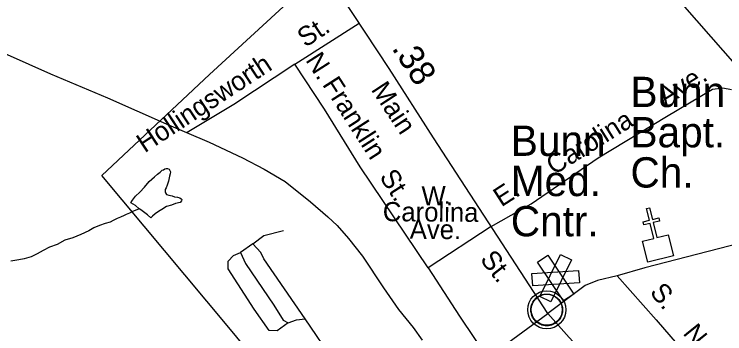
# Model space of a CAD drawing. Extents: x 2126262 to 2293712, y 749403 to 919119.
# Drawn here: x 2218214 to 2221728, y 805350 to 806933 of the extents above; entities that cross this region are included whole.
import ezdxf

# ---------------------------------------------------------------- set-up
doc = ezdxf.new("R2010")
doc.units = 0
for name, color, linetype in [('Exist Boundary Political City Limit New', 7, 'Continuous'), ('Exist Civil Demographics Community CELL', 7, 'Continuous'), ('Exist Cultural Church CELL', 7, 'Continuous'), ('Exist Cultural Church Label', 7, 'Continuous'), ('Exist Cultural Hospital CELL', 7, 'Continuous'), ('Exist Cultural Hospital Label', 7, 'Continuous'), ('Exist Hydrographic Misc Water Feature', 7, 'Continuous'), ('Exist Railroad Mainline', 7, 'Continuous'), ('Exist Road Non-System Type 51', 7, 'Continuous'), ('Exist Road Non-System Type 51 Label', 7, 'Continuous'), ('Exist Road Primary NC Attributed', 7, 'Continuous'), ('Exist Road Primary NC Label', 7, 'Continuous'), ('Exist Road Primary NC Service Mileage Hundredths English Label', 7, 'Continuous'), ('Exist Road Secondary Type 51 Attributed', 7, 'Continuous'), ('Map Preparation Boundary City Limit Buffer Line', 7, 'Continuous')]:
    doc.layers.add(name, color=color, linetype=linetype)

msp = doc.modelspace()

# ---------------------------------------------------------------- linework, layer by layer
at = {"layer": 'Exist Boundary Political City Limit New'}
for points in [[(2221957.5, 802245), (2221339.2, 802726.8), (2220639.2, 803251.2), (2220163.2, 803191.1), (2219506.2, 803093.1), (2220026.8, 803449.3), (2220247.8, 803571), (2220292.2, 803643.7), (2220111.5, 803927.4), (2219629.2, 804675.5), (2219698, 804675.5), (2219839.5, 804700.4), (2219267.2, 805391.6), (2218647.5, 806133.4), (2219180, 806633.5), (2219727, 807139.2)], [(2221516.5, 806981.6), (2221859, 806591.2)]]:
    msp.add_lwpolyline(points, dxfattribs=at)
at = {"layer": 'Exist Civil Demographics Community CELL'}
msp.add_lwpolyline([(2220769.7, 805481.6), (2220770.6, 805487.1), (2220772.4, 805493.7), (2220775.3, 805500.9), (2220778.3, 805506.7), (2220781.6, 805512.4), (2220785.4, 805517.5), (2220789.3, 805521.9), (2220793.9, 805526.5), (2220799.4, 805531.1), (2220804.9, 805534.7), (2220809.7, 805537.6), (2220814.8, 805540.1), (2220820.3, 805542.4), (2220825.9, 805544.2), (2220830.2, 805545.3), (2220835.1, 805546.1), (2220839.2, 805546.8), (2220845.6, 805547), (2220850, 805546.9), (2220855.7, 805546.7), (2220860.6, 805546), (2220865.5, 805545), (2220870.5, 805543.6), (2220875.7, 805541.6), (2220882.3, 805538.7), (2220888.6, 805535.2), (2220893.6, 805531.7), (2220898.8, 805527.6), (2220902.1, 805524.5), (2220906.2, 805520.1), (2220910.1, 805515.4), (2220913.2, 805510.8), (2220916.3, 805505.8), (2220918.8, 805500.7), (2220920.8, 805495.7), (2220922.4, 805490.6), (2220923.6, 805486.1), (2220924.7, 805480), (2220925.4, 805475.3), (2220925.6, 805469.3), (2220925.4, 805463.5), (2220924.9, 805457.8), (2220923.9, 805452.3), (2220922.3, 805446.2), (2220920.4, 805440.3), (2220918.1, 805435.3), (2220914.9, 805429.3), (2220911.7, 805424), (2220908.2, 805419.3), (2220904, 805414.5), (2220898.7, 805409.6), (2220893.7, 805405.4), (2220888.7, 805402), (2220884.3, 805399.5), (2220877.5, 805396.3), (2220870.4, 805393.5), (2220864.4, 805392.1), (2220857.8, 805390.8), (2220853.4, 805390.3), (2220848.9, 805390), (2220843.3, 805390), (2220839, 805390.5), (2220833.4, 805391.2), (2220827.5, 805392.5), (2220822.9, 805393.8), (2220817.7, 805395.7), (2220813.1, 805397.7), (2220809.2, 805399.9), (2220802.4, 805404), (2220796.8, 805408.3), (2220791.9, 805412.7), (2220787.5, 805417.6), (2220784.3, 805421.6), (2220781.3, 805425.7), (2220777.2, 805432.8), (2220775.5, 805436.4), (2220773.8, 805440.4), (2220771.2, 805448.6), (2220769.7, 805455.6), (2220769, 805460.8), (2220768.6, 805467.1), (2220768.6, 805471.8), (2220769.1, 805478.3)], close=True, dxfattribs=at)
msp.add_lwpolyline([(2220769.7, 805481.6), (2220770.6, 805487.1), (2220772.4, 805493.7), (2220775.3, 805500.9), (2220778.3, 805506.7), (2220781.6, 805512.4), (2220785.4, 805517.5), (2220789.3, 805521.9), (2220793.9, 805526.5), (2220799.4, 805531.1), (2220804.9, 805534.7), (2220809.7, 805537.6), (2220814.8, 805540.1), (2220820.3, 805542.4), (2220825.9, 805544.2), (2220830.2, 805545.3), (2220835.1, 805546.1), (2220839.2, 805546.8), (2220845.6, 805547), (2220850, 805546.9), (2220855.7, 805546.7), (2220860.6, 805546), (2220865.5, 805545), (2220870.5, 805543.6), (2220875.7, 805541.6), (2220882.3, 805538.7), (2220888.6, 805535.2), (2220893.6, 805531.7), (2220898.8, 805527.6), (2220902.1, 805524.5), (2220906.2, 805520.1), (2220910.1, 805515.4), (2220913.2, 805510.8), (2220916.3, 805505.8), (2220918.8, 805500.7), (2220920.8, 805495.7), (2220922.4, 805490.6), (2220923.6, 805486.1), (2220924.7, 805480), (2220925.4, 805475.3), (2220925.6, 805469.3), (2220925.4, 805463.5), (2220924.9, 805457.8), (2220923.9, 805452.3), (2220922.3, 805446.2), (2220920.4, 805440.3), (2220918.1, 805435.3), (2220914.9, 805429.3), (2220911.7, 805424), (2220908.2, 805419.3), (2220904, 805414.5), (2220898.7, 805409.6), (2220893.7, 805405.4), (2220888.7, 805402), (2220884.3, 805399.5), (2220877.5, 805396.3), (2220870.4, 805393.5), (2220864.4, 805392.1), (2220857.8, 805390.8), (2220853.4, 805390.3), (2220848.9, 805390), (2220843.3, 805390), (2220839, 805390.5), (2220833.4, 805391.2), (2220827.5, 805392.5), (2220822.9, 805393.8), (2220817.7, 805395.7), (2220813.1, 805397.7), (2220809.2, 805399.9), (2220802.4, 805404), (2220796.8, 805408.3), (2220791.9, 805412.7), (2220787.5, 805417.6), (2220784.3, 805421.6), (2220781.3, 805425.7), (2220777.2, 805432.8), (2220775.5, 805436.4), (2220773.8, 805440.4), (2220771.2, 805448.6), (2220769.7, 805455.6), (2220769, 805460.8), (2220768.6, 805467.1), (2220768.6, 805471.8), (2220769.1, 805478.3)], close=True, dxfattribs=at)
for centre, radius in [((2220847.3, 805469.1), 94.3), ((2220847.3, 805469.1), 94.3), ((2220847, 805469.4), 76.7), ((2220847, 805469.4), 76.7)]:
    msp.add_circle(centre, radius, dxfattribs=at)
at = {"layer": 'Exist Cultural Church CELL'}
msp.add_lwpolyline([(2221321.4, 805809.2), (2221376.6, 805822.9), (2221358.5, 805896.8), (2221327.4, 805889.2), (2221323.6, 805904.7), (2221354.6, 805912.3), (2221340.3, 805970.7), (2221355.8, 805974.5), (2221370.2, 805916.1), (2221401.3, 805923.8), (2221405.1, 805908.3), (2221374, 805900.6), (2221392.2, 805826.7), (2221448.2, 805840.3), (2221473.6, 805737), (2221346.8, 805705.8)], close=True, dxfattribs=at)
at = {"layer": 'Exist Cultural Hospital CELL'}
for points in [[(2220867.3, 805508.9), (2220812.7, 805535.8), (2220915, 805742.9), (2220969.6, 805716)], [(2220980.5, 805546.7), (2220930, 805513), (2220801.8, 805705.1), (2220852.3, 805738.9)], [(2221004.4, 805663.7), (2221008.4, 805603), (2220777.9, 805588.1), (2220773.9, 805648.8)]]:
    msp.add_lwpolyline(points, close=True, dxfattribs=at)
at = {"layer": 'Exist Hydrographic Misc Water Feature'}
for points in [[(2218831.3, 805969.8), (2218813, 805985.7), (2218791.1, 805999.5), (2218798.7, 806011.5), (2218812.8, 806031.6), (2218834.6, 806051.7), (2218858.5, 806075.9), (2218880.3, 806104.1), (2218908, 806128.3), (2218921.9, 806140.3), (2218935.6, 806150.4), (2218945.7, 806160.5), (2218951.6, 806162.5), (2218957.8, 806166.6), (2218965.8, 806168.6), (2218971.7, 806168.6), (2218979.7, 806164.7), (2218985.7, 806152.8), (2218984, 806142.8), (2218982, 806130.8), (2218976.2, 806106.7), (2218970.3, 806086.7), (2218964.6, 806072.7), (2218960.5, 806064.7), (2218960.5, 806052.7), (2218962.5, 806048.7), (2218966.4, 806040.7), (2218978.7, 806036.8), (2218994.7, 806032.9), (2219006.8, 806028.9), (2219020.7, 806027.1), (2219032.8, 806023.1), (2219038.8, 806019.2), (2219042.7, 806015.2), (2219040.8, 806009.2), (2219034.7, 806001.1), (2219010.9, 805995), (2218991, 805986.9), (2218967, 805980.7), (2218943, 805966.5), (2218927.2, 805956.4), (2218911.2, 805944.3), (2218897.5, 805932.2), (2218889.5, 805924.2), (2218873.3, 805940.1), (2218839.3, 805963.8), (2218831.3, 805969.8)], [(2218831.3, 805969.8), (2218811.2, 805961.6), (2218799.3, 805955.6), (2218783.3, 805947.5), (2218767.3, 805941.3), (2218757.5, 805935.3), (2218739.4, 805927.1), (2218723.4, 805921.1), (2218703.5, 805910.9), (2218687.7, 805902.8), (2218663.7, 805896.6), (2218635.7, 805886.5), (2218608, 805874.3), (2218581.9, 805860.1), (2218542.2, 805841.8), (2218504.2, 805825.6), (2218464.2, 805813.3), (2218426.5, 805793.1), (2218388.6, 805778.8), (2218356.8, 805762.6), (2218326.6, 805746.4), (2218296.9, 805732.2), (2218263.1, 805722), (2218237, 805715.8), (2218197.3, 805709.5)]]:
    msp.add_lwpolyline(points, dxfattribs=at)
at = {"layer": 'Exist Railroad Mainline'}
msp.add_lwpolyline([(2217787.6, 806900.2), (2217977.8, 806822.7), (2218178.1, 806733), (2218392.3, 806637.4), (2218674.6, 806518), (2218964.7, 806390.5), (2219177, 806298.9), (2219343.2, 806221.3), (2219449.4, 806165.5), (2219553.5, 806103.8), (2219679.6, 806004), (2219763.9, 805930.1), (2219810, 805886.1), (2219866, 805822.4), (2219936.2, 805734.5), (2220040.6, 805578.6), (2220114.8, 805470.9), (2220187.1, 805381), (2220231.2, 805319.1)], dxfattribs=at)
at = {"layer": 'Exist Road Non-System Type 51'}
msp.add_line((2219393.7, 805796.1), (2219332.3, 805752.8), dxfattribs=at)
for points in [[(2219600.7, 806685.6), (2219919.9, 806888.9)], [(2219600.7, 806685.6), (2219300.2, 806485), (2219069.5, 806346.5)], [(2220260.5, 805677.7), (2219924.6, 806176.3), (2219748.8, 806462.2), (2219600.7, 806685.6)], [(2220573, 805882.1), (2220770, 805993.8), (2221101.5, 806220.9), (2221439.9, 806426.9), (2221667.4, 806562.3), (2221718.7, 806567.6), (2221760.6, 806560.6)], [(2220573, 805882.1), (2220260.5, 805677.7), (2220415.2, 805436.9), (2220560.7, 805222.2)], [(2219393.7, 805796.1), (2219447.4, 805837.3), (2219545.1, 805862.5)], [(2219653.2, 805424.7), (2219448.1, 805722.1), (2219432.8, 805752.8), (2219393.7, 805796.1)], [(2219568.1, 805405.1), (2219513.7, 805364.6), (2219474.6, 805367.4), (2219400.7, 805472.1), (2219270.9, 805671.8), (2219270.9, 805709.6), (2219297.4, 805737.5), (2219332.3, 805752.8)], [(2219332.3, 805752.8), (2219357.4, 805698.4), (2219497, 805491.7), (2219543, 805417.7), (2219568.1, 805405.1)], [(2221195.9, 805637), (2221388.6, 805419.9), (2221555.4, 805226.5)], [(2219568.1, 805405.1), (2219610, 805419.1), (2219653.2, 805424.7)], [(2220005.2, 804926.6), (2219916.3, 805025.9), (2219796.3, 805213.1), (2219653.2, 805424.7)]]:
    msp.add_lwpolyline(points, dxfattribs=at)
at = {"layer": 'Exist Road Primary NC Attributed'}
for points in [[(2220853.1, 805451), (2220287.6, 806321.4), (2220067.9, 806664.2), (2219711.4, 807205.4), (2219600.4, 807354.1), (2219156.7, 807891.8), (2218868.5, 808314.3), (2218798.8, 808494.4), (2218756.9, 808627.1), (2218704.6, 809006.3), (2218668.3, 809257.7), (2218625.7, 809592.1), (2218586.7, 809817), (2218493.9, 810201.7), (2218475.7, 810393.1)], [(2215711.6, 804671.5), (2217765.6, 804763.2), (2219636.1, 804840.7), (2219934, 804901.5), (2220139.2, 804982.5), (2220315.7, 805067), (2220414.6, 805129.6), (2220853.1, 805451)], [(2222224.4, 803918.1), (2222116.8, 804039.3), (2221799.3, 804410.2), (2221642.6, 804574.9), (2221594.4, 804634.3), (2221422.6, 804826.4), (2220958.2, 805331.4), (2220853.1, 805451)]]:
    msp.add_lwpolyline(points, dxfattribs=at)
at = {"layer": 'Exist Road Secondary Type 51 Attributed'}
msp.add_lwpolyline([(2224822.7, 806557.4), (2223862.6, 806328.4), (2222894.8, 806104.2), (2222663.2, 806042.7), (2221957.8, 805838.1), (2221332.6, 805677.5), (2221195.9, 805637), (2221098.2, 805614.7), (2221037.5, 805590.2), (2220853.1, 805451)], dxfattribs=at)
at = {"layer": 'Map Preparation Boundary City Limit Buffer Line'}
for points in [[(2221957.5, 802245), (2221339.2, 802726.8), (2220639.2, 803251.2), (2220163.2, 803191.1), (2219506.2, 803093.1), (2220026.8, 803449.3), (2220247.8, 803571), (2220292.2, 803643.7), (2220111.5, 803927.4), (2219629.2, 804675.5), (2219698, 804675.5), (2219839.5, 804700.4), (2219267.2, 805391.6), (2218647.5, 806133.4), (2219180, 806633.5), (2219727, 807139.2)], [(2221516.5, 806981.6), (2221859, 806591.2)]]:
    msp.add_lwpolyline(points, dxfattribs=at)

# ---------------------------------------------------------------- texts
at = {"layer": 'Exist Cultural Church Label'}
for s, p in [('Bunn', (2221261.3, 806472.9)), ('Bapt. ', (2221261.3, 806273.6)), ('Ch.', (2221261.3, 806074.4))]:
    msp.add_text(s, height=150, dxfattribs=at).set_placement(p)
at = {"layer": 'Exist Cultural Hospital Label'}
for s, p in [('Bunn', (2220669.5, 806231.3)), ('Med. ', (2220669.5, 806032.1)), ('Cntr.', (2220669.5, 805832.9))]:
    msp.add_text(s, height=150, dxfattribs=at).set_placement(p)
at = {"layer": 'Exist Road Non-System Type 51 Label'}
for s, rotation, p in [('St.', 33.3023, (2219653.6, 806765.6)), ('N.', 302.6799, (2219651.5, 806705.5)), ('Hollingsworth', 33.3023, (2218858.9, 806243.5)), ('Franklin', 302.6799, (2219734.7, 806584.9)), ('Ave.', 31.9773, (2221434.2, 806475.8)), ('Carolina', 31.9773, (2220882.7, 806134.1)), ('St.', 302.5916, (2220017, 806127.6)), ('E.', 32.8411, (2220622.8, 805975.9)), ('W.', 0.4085, (2220228.2, 805985.7)), ('Carolina', 359.5447, (2220036, 805908)), ('Ave.', 359.5447, (2220169.2, 805820.8)), ('S.    Nash', 308.892, (2221353, 805555))]:
    msp.add_text(s, height=95, rotation=rotation, dxfattribs=at).set_placement(p)
at = {"layer": 'Exist Road Primary NC Label'}
for s, rotation, p in [('Main', 303.2524, (2219975.6, 806559.4)), ('St.', 307.778, (2220513.6, 805718))]:
    msp.add_text(s, height=95, rotation=rotation, dxfattribs=at).set_placement(p)
at = {"layer": 'Exist Road Primary NC Service Mileage Hundredths English Label'}
msp.add_text('.38', height=125, rotation=302.6598, dxfattribs=at).set_placement((2220078, 806764.3))

doc.saveas('drawing.dxf')
